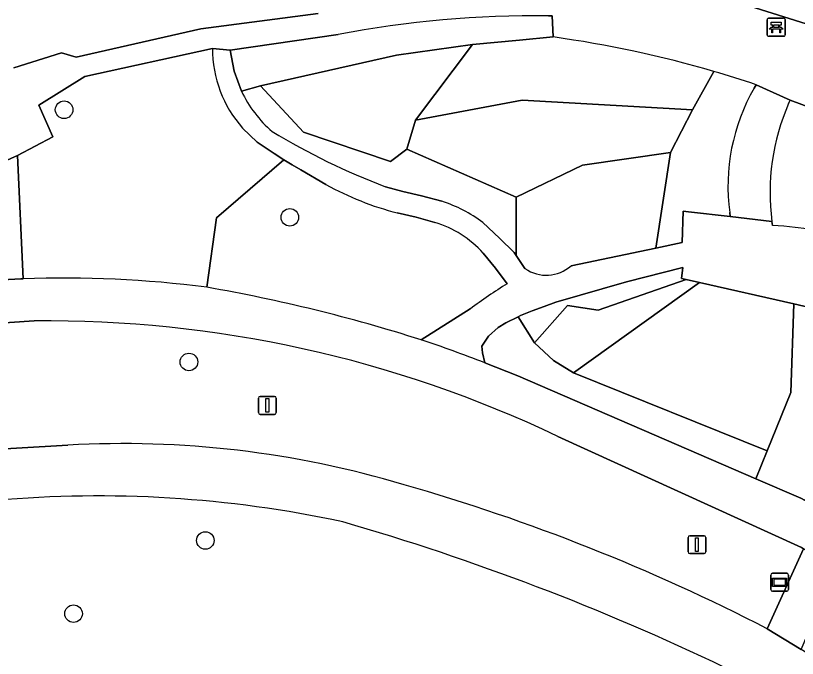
# Model space of a CAD drawing. Extents: x 160732 to 162107, y 387428 to 388479.
# Drawn here: x 160837.22 to 160880.75, y 388049.29 to 388085.08 of the extents above; entities that cross this region are included whole.
import ezdxf

# ---------------------------------------------------------------- set-up
doc = ezdxf.new("R2010")
doc.units = 0
for name, color, linetype in [('IMGEO_Bank', 7, 'Continuous'), ('IMGEO_Berm_groen', 7, 'Continuous'), ('IMGEO_Boom', 7, 'Continuous'), ('IMGEO_Fietspad_gesloten', 7, 'Continuous'), ('IMGEO_Groenvoorziening', 7, 'Continuous'), ('IMGEO_Lichtmast', 7, 'Continuous'), ('IMGEO_Voetpad_gesloten', 7, 'Continuous'), ('IMGEO_Voetpad_op_trap', 7, 'Continuous'), ('IMGEO_Voetpad_open', 7, 'Continuous'), ('IMGEO_Wegwijzer', 7, 'Continuous')]:
    doc.layers.add(name, color=color, linetype=linetype)

msp = doc.modelspace()

# ---------------------------------------------------------------- linework, layer by layer
at = {"layer": 'IMGEO_Bank'}
for p, q in [((160879.145, 388084.938), (160879.986, 388084.938)), ((160879.986, 388084.938), (160879.145, 388084.938)), ((160879.07, 388084.013), (160879.07, 388084.854)), ((160879.07, 388084.854), (160879.07, 388084.013)), ((160879.379, 388084.444), (160879.379, 388084.55)), ((160879.423, 388084.55), (160879.423, 388084.444)), ((160879.711, 388084.556), (160879.429, 388084.556)), ((160879.717, 388084.444), (160879.717, 388084.55)), ((160879.761, 388084.55), (160879.761, 388084.444)), ((160880.07, 388084.863), (160880.07, 388084.022)), ((160880.07, 388084.022), (160880.07, 388084.863)), ((160879.767, 388084.336), (160879.374, 388084.336)), ((160879.429, 388084.438), (160879.711, 388084.438)), ((160879.995, 388083.938), (160879.154, 388083.938)), ((160879.154, 388083.938), (160879.995, 388083.938))]:
    msp.add_line(p, q, dxfattribs=at)
for points in [[(160879.373, 388084.556), (160879.287, 388084.556), (160879.287, 388084.717), (160879.85, 388084.717), (160879.85, 388084.556), (160879.767, 388084.556)], [(160879.317, 388084.336), (160879.175, 388084.336), (160879.287, 388084.438), (160879.373, 388084.438)], [(160879.367, 388084.329), (160879.367, 388084.122), (160879.324, 388084.122), (160879.324, 388084.329)], [(160879.767, 388084.438), (160879.85, 388084.438), (160879.962, 388084.336), (160879.823, 388084.336)], [(160879.817, 388084.329), (160879.817, 388084.122), (160879.773, 388084.122), (160879.773, 388084.329)]]:
    msp.add_lwpolyline(points, dxfattribs=at)
for centre, radius, start, end in [((160879.148, 388084.86), 0.0779, 92.4484, 184.2845), ((160879.148, 388084.86), 0.0779, 92.4484, 184.2845), ((160879.992, 388084.86), 0.0779, 2.4484, 94.2845), ((160879.992, 388084.86), 0.0779, 2.4484, 94.2845), ((160879.372, 388084.549), 0.00671, 2.8957, 87.1043), ((160879.429, 388084.549), 0.00671, 92.8957, 177.1043), ((160879.711, 388084.549), 0.00671, 2.8957, 87.1043), ((160879.768, 388084.549), 0.00671, 92.8957, 177.1043), ((160879.317, 388084.329), 0.00671, 2.8957, 87.1043), ((160879.374, 388084.329), 0.00671, 92.8957, 177.1043), ((160879.372, 388084.445), 0.00671, 272.8957, 357.1043), ((160879.429, 388084.445), 0.00671, 182.8957, 267.1043), ((160879.711, 388084.445), 0.00671, 272.8957, 357.1043), ((160879.768, 388084.445), 0.00671, 182.8957, 267.1043), ((160879.766, 388084.329), 0.00671, 2.8957, 87.1043), ((160879.823, 388084.329), 0.00671, 92.8957, 177.1043), ((160879.148, 388084.016), 0.0779, 182.4484, 274.2845), ((160879.148, 388084.016), 0.0779, 182.4484, 274.2845), ((160879.992, 388084.016), 0.0779, 272.4484, 4.2845), ((160879.992, 388084.016), 0.0779, 272.4484, 4.2845)]:
    msp.add_arc(centre, radius, start, end, dxfattribs=at)
at = {"layer": 'IMGEO_Berm_groen'}
for points in [[(160838.245, 388068.084), (160794.868, 388065.155), (160771.797, 388063.633), (160772.246, 388057.173), (160778.81, 388057.58), (160840.116, 388061.165)], [(160879.077, 388050.942), (160881.094, 388055.4), (160880.982, 388055.46), (160867.412, 388061.65)]]:
    msp.add_lwpolyline(points, dxfattribs=at)
for centre, radius, start, end in [((160838.948, 388001.945), 66.143, 64.51118, 90.60931), ((160843.191, 388006.555), 54.697, 73.3638, 93.2225), ((160828.168, 387952.064), 111.214, 62.75776, 73.98561)]:
    msp.add_arc(centre, radius, start, end, dxfattribs=at)
at = {"layer": 'IMGEO_Boom'}
for centre in [(160839.915, 388079.841), (160852.484, 388073.849), (160846.866, 388065.798), (160847.783, 388055.858), (160840.442, 388051.779)]:
    msp.add_circle(centre, 0.489, dxfattribs=at)
at = {"layer": 'IMGEO_Fietspad_gesloten'}
for points in [[(160840.116, 388061.165), (160778.81, 388057.58), (160772.246, 388057.173)], [(160896.847, 388040.187), (160890.018, 388044.244), (160880.954, 388049.793), (160879.077, 388050.942)]]:
    msp.add_lwpolyline(points, dxfattribs=at)
for centre, radius, start, end in [((160843.191, 388006.555), 54.697, 73.3638, 93.2225), ((160828.168, 387952.064), 111.214, 62.75776, 73.98561), ((160841.821, 387993.504), 64.833, 77.88402, 95.07507), ((160817.13, 387924.383), 137.934, 64.41523, 73.87921)]:
    msp.add_arc(centre, radius, start, end, dxfattribs=at)
at = {"layer": 'IMGEO_Groenvoorziening'}
for points in [[(160878.11, 388085.604), (160881.238, 388084.628), (160884.26, 388088.244), (160887.094, 388092.008)], [(160837.111, 388082.175), (160839.761, 388083.012), (160840.587, 388082.762), (160847.539, 388084.342), (160854.062, 388085.198)], [(160855.17, 388084.033), (160849.159, 388083.163), (160849.377, 388081.993), (160849.792, 388080.878), (160850.844, 388081.18), (160858.423, 388082.876), (160862.661, 388083.468), (160865.279, 388083.71), (160867.145, 388083.893), (160867.103, 388085.062), (160866.892, 388085.065)], [(160867.145, 388083.893), (160865.279, 388083.71), (160862.661, 388083.468), (160859.489, 388079.259), (160865.416, 388080.37), (160874.92, 388079.829), (160876.09, 388081.978)], [(160848.181, 388083.26), (160841.074, 388081.697), (160838.516, 388080.099), (160839.285, 388078.324), (160837.321, 388077.287), (160837.627, 388070.432)], [(160876.09, 388081.978), (160874.92, 388079.829), (160873.69, 388077.458), (160872.868, 388072.139), (160874.33, 388072.442), (160874.394, 388074.197), (160874.691, 388074.164), (160877.015, 388073.904), (160876.984, 388074.12)], [(160858.999, 388077.645), (160858.099, 388076.956), (160853.244, 388078.589), (160850.844, 388081.18), (160849.792, 388080.878)], [(160878.345, 388081.051), (160878.454, 388081.237)], [(160886.101, 388075.711), (160881.998, 388076.523), (160882.153, 388079.712), (160880.348, 388080.379), (160880.262, 388080.186)], [(160852.155, 388077.054), (160851.609, 388077.406), (160850.672, 388078.037), (160849.854, 388078.817)], [(160863.236, 388073.57), (160864.163, 388072.692), (160864.98, 388071.885), (160865.087, 388071.726), (160865.089, 388074.972), (160858.999, 388077.645)], [(160873.69, 388077.458), (160868.779, 388076.748), (160865.089, 388074.972), (160865.087, 388071.726), (160865.581, 388070.996)], [(160868.148, 388071.158), (160872.868, 388072.139), (160873.69, 388077.458)], [(160847.864, 388069.956), (160848.407, 388073.827), (160852.155, 388077.054)], [(160854.5, 388075.68), (160853.093, 388076.501), (160852.62, 388076.772), (160852.155, 388077.054), (160848.407, 388073.827), (160847.864, 388069.956)], [(160857.816, 388075.556), (160858.777, 388075.291), (160859.822, 388075.049), (160860.956, 388074.742)], [(160860.56, 388073.572), (160859.522, 388073.853), (160858.473, 388074.096)], [(160879.336, 388073.618), (160879.366, 388073.404)], [(160864.584, 388070.157), (160863.939, 388071.017), (160863.257, 388071.851)], [(160859.793, 388067.032), (160862.538, 388068.748)]]:
    msp.add_lwpolyline(points, dxfattribs=at)
for points in [[(160859.489, 388079.259), (160862.661, 388083.468), (160858.423, 388082.876), (160850.844, 388081.18), (160853.244, 388078.589), (160858.099, 388076.956), (160858.999, 388077.645)], [(160873.69, 388077.458), (160874.92, 388079.829), (160865.416, 388080.37), (160859.489, 388079.259), (160858.999, 388077.645), (160865.089, 388074.972), (160868.779, 388076.748)], [(160874.562, 388070.391), (160874.299, 388070.451), (160874.369, 388071.049), (160871.227, 388070.265), (160867.304, 388069.118), (160866.641, 388068.891), (160865.983, 388068.65), (160865.335, 388068.382), (160865.196, 388068.313), (160866.103, 388066.868), (160867.951, 388068.948), (160869.653, 388068.687)], [(160868.284, 388065.199), (160875.293, 388070.225), (160874.562, 388070.391), (160869.653, 388068.687), (160867.951, 388068.948), (160866.103, 388066.868), (160867.175, 388065.877)], [(160875.293, 388070.225), (160868.284, 388065.199), (160879.071, 388060.853), (160880.384, 388064.098), (160880.548, 388069.029)], [(160882.699, 388068.539), (160880.548, 388069.029), (160880.384, 388064.098), (160879.071, 388060.853), (160878.439, 388059.29), (160880.943, 388058.207), (160881.189, 388058.078), (160882.973, 388063.066)], [(160868.284, 388065.199), (160867.175, 388065.877), (160866.103, 388066.868), (160865.196, 388068.313), (160864.515, 388067.971), (160864.093, 388067.709), (160863.551, 388067.229), (160863.173, 388066.669), (160863.219, 388066.299), (160863.341, 388065.747), (160865.188, 388065.02), (160878.439, 388059.29), (160879.071, 388060.853)]]:
    msp.add_lwpolyline(points, close=True, dxfattribs=at)
for centre, radius, start, end in [((160866.161, 388026.277), 58.792, 89.28779, 100.77486), ((160858.547, 388021.883), 62.603, 73.72635, 82.10601), ((160854.855, 388083.237), 6.674, 179.8001, 221.4673), ((160858.418, 388021.459), 63.046, 71.47051, 73.7221), ((160887.831, 388075.589), 10.946, 150.067, 187.7141), ((160856.014, 388083.827), 6.886, 205.3577, 229.0785), ((160891.612, 388075.237), 12.382, 156.4392, 187.5107), ((160871.745, 388112.24), 39.239, 238.9469, 249.2082), ((160862.611, 388090.25), 16.675, 240.8949, 255.6316), ((160858.477, 388067.116), 8.019, 53.597, 71.9935), ((160858.799, 388067.838), 5.998, 41.9907, 72.9241), ((160877.263, 388043.401), 30.077, 66.5619, 85.9899), ((160866.762, 388072.695), 2.069, 235.1893, 312.0328), ((160839.863, 388008.212), 62.26, 82.61696, 92.05859), ((160878.874, 388047.217), 27.026, 121.9195, 127.1879), ((160832.12, 387979.931), 91.391, 72.37446, 80.0803), ((160841.821, 387993.504), 64.833, 77.88402, 95.07507), ((160817.13, 387924.383), 137.934, 64.41523, 73.87921)]:
    msp.add_arc(centre, radius, start, end, dxfattribs=at)
at = {"layer": 'IMGEO_Lichtmast'}
for p, q in [((160850.738, 388062.979), (160850.738, 388063.779)), ((160850.738, 388063.779), (160850.738, 388062.979)), ((160850.838, 388063.879), (160851.628, 388063.879)), ((160851.628, 388063.879), (160850.838, 388063.879)), ((160851.728, 388063.779), (160851.728, 388062.979)), ((160851.728, 388062.979), (160851.728, 388063.779)), ((160851.628, 388062.879), (160850.838, 388062.879)), ((160850.838, 388062.879), (160851.628, 388062.879)), ((160874.662, 388055.223), (160874.662, 388056.023)), ((160874.662, 388056.023), (160874.662, 388055.223)), ((160874.762, 388056.123), (160875.552, 388056.123)), ((160875.552, 388056.123), (160874.762, 388056.123)), ((160875.652, 388056.023), (160875.652, 388055.223)), ((160875.652, 388055.223), (160875.652, 388056.023)), ((160875.552, 388055.123), (160874.762, 388055.123)), ((160874.762, 388055.123), (160875.552, 388055.123))]:
    msp.add_line(p, q, dxfattribs=at)
for points in [[(160851.158, 388063.754), (160851.308, 388063.754), (160851.308, 388063.004), (160851.158, 388063.004), (160851.158, 388063.754)], [(160875.082, 388055.998), (160875.232, 388055.998), (160875.232, 388055.248), (160875.082, 388055.248), (160875.082, 388055.998)]]:
    msp.add_lwpolyline(points, dxfattribs=at)
for centre, start, end in [((160850.838, 388063.779), 90, 180), ((160850.838, 388063.779), 90, 180), ((160851.628, 388063.779), 0, 90), ((160851.628, 388063.779), 360, 90), ((160850.838, 388062.979), 180, 270), ((160850.838, 388062.979), 180, 270), ((160851.628, 388062.979), 270, 0), ((160851.628, 388062.979), 270, 0), ((160874.762, 388056.023), 90, 180), ((160874.762, 388056.023), 90, 180), ((160875.552, 388056.023), 0, 90), ((160875.552, 388056.023), 360, 90), ((160874.762, 388055.223), 180, 270), ((160874.762, 388055.223), 180, 270), ((160875.552, 388055.223), 270, 0), ((160875.552, 388055.223), 270, 0)]:
    msp.add_arc(centre, 0.1, start, end, dxfattribs=at)
at = {"layer": 'IMGEO_Voetpad_gesloten'}
for points in [[(160837.627, 388070.432), (160837.566, 388070.429), (160837.504, 388070.427), (160835.437, 388070.308), (160835.245, 388070.295), (160818.205, 388069.142), (160794.728, 388067.553), (160791.095, 388067.316), (160771.648, 388066.046), (160771.797, 388063.633), (160794.868, 388065.155), (160838.245, 388068.084)], [(160897.942, 388048.548), (160887.87, 388054.586), (160885.477, 388055.837), (160883.716, 388056.757), (160881.596, 388057.865), (160881.189, 388058.078), (160880.943, 388058.207), (160878.439, 388059.29), (160865.188, 388065.02), (160863.341, 388065.747)], [(160867.412, 388061.65), (160880.982, 388055.46), (160881.094, 388055.4), (160882.938, 388054.417), (160887.685, 388051.887), (160896.942, 388046.298), (160899.688, 388044.768), (160905.002, 388042.282), (160907.872, 388041.319)]]:
    msp.add_lwpolyline(points, dxfattribs=at)
for centre, radius, start, end in [((160839.863, 388008.212), 62.26, 82.61696, 92.05859), ((160832.12, 387979.931), 91.391, 72.37446, 80.0803), ((160838.948, 388001.945), 66.143, 64.51118, 90.60931), ((160837.669, 388000.406), 70.203, 68.55078, 71.63089)]:
    msp.add_arc(centre, radius, start, end, dxfattribs=at)
at = {"layer": 'IMGEO_Voetpad_op_trap'}
for points in [[(160880.262, 388080.186), (160880.348, 388080.379), (160878.454, 388081.237), (160878.345, 388081.051)], [(160876.984, 388074.12), (160877.015, 388073.904), (160879.336, 388073.618)]]:
    msp.add_lwpolyline(points, dxfattribs=at)
for points in [[(160837.321, 388077.287), (160835.445, 388076.466), (160835.245, 388070.295), (160835.437, 388070.308), (160837.504, 388070.427), (160837.566, 388070.429), (160837.627, 388070.432)], [(160882.938, 388054.417), (160881.094, 388055.4), (160879.077, 388050.942), (160880.954, 388049.793)]]:
    msp.add_lwpolyline(points, close=True, dxfattribs=at)
for centre, radius, start, end in [((160887.831, 388075.589), 10.946, 150.067, 187.7141), ((160891.612, 388075.237), 12.382, 156.4392, 187.5107)]:
    msp.add_arc(centre, radius, start, end, dxfattribs=at)
at = {"layer": 'IMGEO_Voetpad_open'}
for points in [[(160884.1, 388082.664), (160884.568, 388083.326), (160882.415, 388084.26), (160881.238, 388084.628), (160878.11, 388085.604)], [(160854.062, 388085.198), (160847.539, 388084.342), (160840.587, 388082.762), (160839.761, 388083.012), (160837.111, 388082.175)], [(160866.892, 388085.065), (160867.103, 388085.062), (160867.145, 388083.893)], [(160835.445, 388076.466), (160837.321, 388077.287), (160839.285, 388078.324), (160838.516, 388080.099), (160841.074, 388081.697), (160848.181, 388083.26), (160849.159, 388083.163), (160855.17, 388084.033)], [(160849.792, 388080.878), (160849.377, 388081.993), (160849.159, 388083.163), (160848.181, 388083.26)], [(160878.454, 388081.237), (160880.348, 388080.379), (160882.153, 388079.712), (160883.556, 388081.812), (160892.915, 388077.574)], [(160849.854, 388078.817), (160850.672, 388078.037), (160851.609, 388077.406), (160852.155, 388077.054), (160852.62, 388076.772), (160853.093, 388076.501), (160854.5, 388075.68)], [(160860.956, 388074.742), (160859.822, 388075.049), (160858.777, 388075.291), (160857.816, 388075.556)], [(160858.473, 388074.096), (160859.522, 388073.853), (160860.56, 388073.572)], [(160879.366, 388073.404), (160879.336, 388073.618), (160877.015, 388073.904), (160874.691, 388074.164), (160874.394, 388074.197), (160874.33, 388072.442), (160872.868, 388072.139), (160868.148, 388071.158)], [(160865.581, 388070.996), (160865.087, 388071.726), (160864.98, 388071.885), (160864.163, 388072.692), (160863.236, 388073.57)], [(160863.257, 388071.851), (160863.939, 388071.017), (160864.584, 388070.157)], [(160863.341, 388065.747), (160863.219, 388066.299), (160863.173, 388066.669), (160863.551, 388067.229), (160864.093, 388067.709), (160864.515, 388067.971), (160865.196, 388068.313), (160865.335, 388068.382), (160865.983, 388068.65), (160866.641, 388068.891), (160867.304, 388069.118), (160871.227, 388070.265), (160874.369, 388071.049), (160874.299, 388070.451), (160874.562, 388070.391), (160875.293, 388070.225), (160880.548, 388069.029), (160882.699, 388068.539)], [(160862.538, 388068.748), (160859.793, 388067.032)]]:
    msp.add_lwpolyline(points, dxfattribs=at)
for centre, radius, start, end in [((160866.161, 388026.277), 58.792, 89.28779, 100.77486), ((160858.547, 388021.883), 62.603, 73.72635, 82.10601), ((160854.855, 388083.237), 6.674, 179.8001, 221.4673), ((160858.418, 388021.459), 63.046, 71.47051, 73.7221), ((160856.014, 388083.827), 6.886, 205.3577, 229.0785), ((160871.745, 388112.24), 39.239, 238.9469, 249.2082), ((160862.611, 388090.25), 16.675, 240.8949, 255.6316), ((160858.477, 388067.116), 8.019, 53.597, 71.9935), ((160858.799, 388067.838), 5.998, 41.9907, 72.9241), ((160877.263, 388043.401), 30.077, 66.5619, 85.9899), ((160866.762, 388072.695), 2.069, 235.1893, 312.0328), ((160878.874, 388047.217), 27.026, 121.9195, 127.1879), ((160837.669, 388000.406), 70.203, 68.55078, 71.63089)]:
    msp.add_arc(centre, radius, start, end, dxfattribs=at)
at = {"layer": 'IMGEO_Wegwijzer'}
for p, q in [((160879.366, 388054.032), (160880.156, 388054.032)), ((160880.156, 388054.032), (160879.366, 388054.032)), ((160879.266, 388053.132), (160879.266, 388053.932)), ((160879.266, 388053.932), (160879.266, 388053.132)), ((160880.256, 388053.932), (160880.256, 388053.132)), ((160880.256, 388053.132), (160880.256, 388053.932)), ((160880.156, 388053.032), (160879.366, 388053.032)), ((160879.366, 388053.032), (160880.156, 388053.032))]:
    msp.add_line(p, q, dxfattribs=at)
for points in [[(160879.367, 388053.764), (160880.155, 388053.764), (160880.155, 388053.3), (160879.367, 388053.3), (160879.367, 388053.764)], [(160879.432, 388053.699), (160879.432, 388053.365), (160880.09, 388053.365), (160880.09, 388053.699), (160879.432, 388053.699)]]:
    msp.add_lwpolyline(points, dxfattribs=at)
for centre, start, end in [((160879.366, 388053.932), 90, 180), ((160879.366, 388053.932), 90, 180), ((160880.156, 388053.932), 0, 90), ((160880.156, 388053.932), 360, 90), ((160879.366, 388053.132), 180, 270), ((160879.366, 388053.132), 180, 270), ((160880.156, 388053.132), 270, 0), ((160880.156, 388053.132), 270, 0)]:
    msp.add_arc(centre, 0.1, start, end, dxfattribs=at)

doc.saveas('drawing.dxf')
